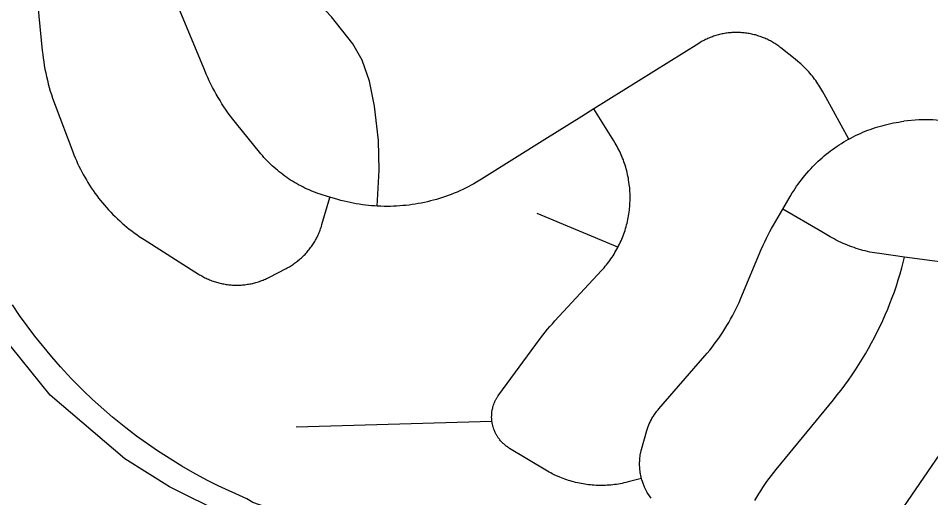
# Model space of a CAD drawing. Extents: x -19 to 366, y -4 to 359.
# Drawn here: x 143.7184 to 144.1803, y 193.5549 to 193.7976 of the extents above; entities that cross this region are included whole.
import ezdxf

# ---------------------------------------------------------------- set-up
doc = ezdxf.new("R2010")
doc.units = 0
doc.layers.add('R_Striping', color=7, linetype='Continuous')
doc.layers.add('Sheet Fence', color=7, linetype='Continuous')

msp = doc.modelspace()

# ---------------------------------------------------------------- linework, layer by layer
at = {"layer": 'R_Striping'}
for points in [[(143.72754, 193.8109), (143.73054, 193.78118), (143.73073, 193.77929), (143.73098, 193.77741), (143.73125, 193.77554), (143.73154, 193.77367), (143.73188, 193.7718), (143.73225, 193.76994), (143.73266, 193.76809), (143.73309, 193.76625), (143.73355, 193.76441), (143.73405, 193.76258), (143.73458, 193.76076), (143.73513, 193.75895), (143.73573, 193.75715), (143.73702, 193.75359), (143.74597, 193.72994), (143.74654, 193.72847), (143.74713, 193.727), (143.74776, 193.72555), (143.7484, 193.72411), (143.74908, 193.72269), (143.74979, 193.72127), (143.75049, 193.71986), (143.75124, 193.71847), (143.75202, 193.7171), (143.75282, 193.71573), (143.75364, 193.71438), (143.75449, 193.71305), (143.75533, 193.71172), (143.75622, 193.71042), (143.75714, 193.70913), (143.75807, 193.70786), (143.75904, 193.7066), (143.76, 193.70536), (143.76101, 193.70413), (143.76201, 193.70293), (143.76307, 193.70174), (143.76412, 193.70057), (143.7652, 193.69942), (143.7663, 193.69829), (143.76742, 193.69718), (143.76856, 193.69609), (143.76973, 193.69501), (143.7709, 193.69396), (143.77209, 193.69293), (143.77331, 193.69192), (143.77455, 193.69093), (143.77578, 193.68997), (143.77704, 193.68902), (143.77832, 193.6881), (143.77963, 193.6872), (143.78212, 193.68556), (143.80957, 193.66815), (143.81012, 193.66781), (143.81065, 193.66749), (143.81121, 193.66717), (143.81176, 193.66687), (143.81232, 193.66657), (143.81287, 193.66629), (143.81345, 193.66601), (143.81402, 193.66575), (143.8146, 193.66549)], [(143.87605, 193.70703), (143.87595, 193.70706), (143.87447, 193.70749), (143.87225, 193.70816), (143.87112, 193.70853), (143.87, 193.70892), (143.8689, 193.70933), (143.86779, 193.70976), (143.86669, 193.71021), (143.86561, 193.71068), (143.86453, 193.71116), (143.86345, 193.71167), (143.86239, 193.7122), (143.86133, 193.71274), (143.8603, 193.7133), (143.85926, 193.71388), (143.85825, 193.71448), (143.85724, 193.71509), (143.85622, 193.71572), (143.85523, 193.71637), (143.85426, 193.71704), (143.8533, 193.71773), (143.85235, 193.71843), (143.85141, 193.71914), (143.85046, 193.71988), (143.84956, 193.72063), (143.84866, 193.72139), (143.84776, 193.72218), (143.84689, 193.72297), (143.84603, 193.72378), (143.84518, 193.72461), (143.84435, 193.72545), (143.84352, 193.72631), (143.84273, 193.72718), (143.84193, 193.72806), (143.84116, 193.72896), (143.8404, 193.72987), (143.82897, 193.7439), (143.8269, 193.74651), (143.82577, 193.74802), (143.82466, 193.74956), (143.82357, 193.75111), (143.8225, 193.75268), (143.82148, 193.75427), (143.82049, 193.75588), (143.81951, 193.75751), (143.81857, 193.75915), (143.81764, 193.76081), (143.81676, 193.76248), (143.8159, 193.76417), (143.81507, 193.76588), (143.81426, 193.76759), (143.8135, 193.76932), (143.81276, 193.77107), (143.79627, 193.811)], [(143.89998, 193.70251), (143.901, 193.72066), (143.90079, 193.73576), (143.89876, 193.75309), (143.89611, 193.76573), (143.89244, 193.77634), (143.88775, 193.7847), (143.87695, 193.79836), (143.87088, 193.80477)], [(144.13877, 193.7364), (144.12714, 193.75758), (144.12559, 193.7604), (144.12511, 193.76123), (144.12464, 193.76205), (144.12414, 193.76286), (144.12364, 193.76366), (144.12312, 193.76445), (144.1226, 193.76524), (144.12206, 193.76601), (144.12149, 193.76677), (144.12092, 193.76753), (144.12033, 193.76827), (144.11972, 193.769), (144.1191, 193.76972), (144.11849, 193.77044), (144.11785, 193.77114), (144.11719, 193.77183), (144.11653, 193.7725), (144.11588, 193.77317), (144.11519, 193.77383), (144.11449, 193.77447), (144.11378, 193.7751), (144.11305, 193.77572), (144.11162, 193.77689), (144.10437, 193.78261), (144.10386, 193.783), (144.10335, 193.78338), (144.10284, 193.78375), (144.10233, 193.78411), (144.1018, 193.78446), (144.10127, 193.7848), (144.10074, 193.78513), (144.10018, 193.78546), (144.09965, 193.78577), (144.0991, 193.78607), (144.09852, 193.78637), (144.09797, 193.78665), (144.09739, 193.78693), (144.09682, 193.78719), (144.09624, 193.78745), (144.09566, 193.78769), (144.09509, 193.78792), (144.09449, 193.78815), (144.09389, 193.78836), (144.09329, 193.78856), (144.0927, 193.78876), (144.0921, 193.78894), (144.09148, 193.78911), (144.09088, 193.78927), (144.09026, 193.78942), (144.08964, 193.78956), (144.08902, 193.78969), (144.0884, 193.78981), (144.08778, 193.78991), (144.08716, 193.79001), (144.08654, 193.79009), (144.0859, 193.79017), (144.08529, 193.79023), (144.08464, 193.79028), (144.08403, 193.79033), (144.08339, 193.79035), (144.08277, 193.79037), (144.08213, 193.79038), (144.08149, 193.79038), (144.08088, 193.79037), (144.08024, 193.79034), (144.0796, 193.79031), (144.07899, 193.79026), (144.07835, 193.7902), (144.07771, 193.79013), (144.0771, 193.79005), (144.07646, 193.78996), (144.07585, 193.78986), (144.07523, 193.78975), (144.0746, 193.78962), (144.07399, 193.78949), (144.07338, 193.78934), (144.07276, 193.78919), (144.07215, 193.78902), (144.07154, 193.78884), (144.07093, 193.78866), (144.07035, 193.78846), (144.06974, 193.78825), (144.06915, 193.78803), (144.06857, 193.7878), (144.06798, 193.78756), (144.0674, 193.78732), (144.06684, 193.78706), (144.06625, 193.78679), (144.06569, 193.78651), (144.06513, 193.78622), (144.06457, 193.78592), (144.06401, 193.78561), (144.06348, 193.78529), (144.0628, 193.78488), (144.00978, 193.75171)], [(144.00978, 193.75171), (144.00364, 193.74787), (143.9849, 193.73614), (143.95293, 193.71614), (143.95033, 193.71458), (143.94895, 193.7138), (143.94758, 193.71304), (143.94618, 193.71231), (143.94476, 193.7116), (143.94333, 193.71092), (143.94191, 193.71026), (143.94046, 193.70963), (143.93901, 193.70902), (143.93753, 193.70844), (143.93606, 193.70789), (143.93456, 193.70736), (143.93308, 193.70685), (143.93158, 193.70638), (143.93005, 193.70593), (143.92853, 193.7055), (143.927, 193.7051), (143.92547, 193.70473), (143.92394, 193.70439), (143.92239, 193.70407), (143.92083, 193.70378), (143.91928, 193.70352), (143.91772, 193.70328), (143.91617, 193.70307), (143.91458, 193.70289), (143.91303, 193.70274), (143.91144, 193.70261), (143.90986, 193.70251), (143.9083, 193.70244), (143.90671, 193.7024), (143.90515, 193.70238), (143.90356, 193.70239), (143.90197, 193.70243), (143.90041, 193.7025), (143.89998, 193.70251)], [(143.95929, 193.6028), (143.9594, 193.6031), (143.95967, 193.6037), (143.9598, 193.604), (143.96009, 193.60458), (143.96025, 193.60487), (143.96056, 193.60544), (143.96074, 193.60572), (143.96108, 193.60627), (143.96126, 193.60654), (143.96165, 193.60707), (143.98225, 193.63505), (143.98389, 193.6372), (143.98505, 193.63869), (143.98626, 193.64016), (143.98747, 193.6416), (143.98873, 193.64302), (143.98999, 193.64442), (144.01362, 193.66994), (144.01426, 193.67064), (144.01488, 193.67136), (144.0155, 193.67208), (144.01612, 193.67281), (144.01669, 193.67355), (144.01726, 193.67431), (144.01783, 193.67507), (144.01837, 193.67584), (144.01892, 193.67663), (144.01944, 193.67742), (144.01993, 193.67822), (144.02043, 193.67903), (144.0209, 193.67985), (144.02138, 193.68067), (144.02183, 193.68151), (144.02225, 193.68235), (144.02268, 193.6832), (144.02308, 193.68405), (144.02348, 193.68492), (144.02385, 193.68579), (144.02421, 193.68667), (144.02456, 193.68755), (144.02489, 193.68844), (144.02519, 193.68933), (144.0255, 193.69023), (144.02578, 193.69114), (144.02603, 193.69204), (144.02629, 193.69296), (144.02652, 193.69388), (144.02673, 193.6948), (144.02694, 193.69572), (144.02713, 193.69665), (144.02729, 193.69759), (144.02745, 193.69852), (144.02759, 193.69946), (144.0277, 193.7004), (144.02782, 193.70134), (144.02791, 193.70228), (144.02797, 193.70323), (144.02802, 193.70417), (144.02806, 193.70512), (144.02808, 193.70607), (144.0281, 193.70702), (144.02807, 193.70796), (144.02804, 193.70891), (144.02801, 193.70986), (144.02793, 193.7108), (144.02786, 193.71175), (144.02769, 193.71353), (144.02734, 193.7158), (144.02719, 193.71673), (144.027, 193.71766), (144.0268, 193.71859), (144.02658, 193.71951), (144.02637, 193.72043), (144.02613, 193.72135), (144.02586, 193.72226), (144.02557, 193.72317), (144.02529, 193.72407), (144.02498, 193.72496), (144.02467, 193.72585), (144.02431, 193.72674), (144.02395, 193.72761), (144.02359, 193.72849), (144.02321, 193.72935), (144.02281, 193.73021), (144.0224, 193.73106), (144.02195, 193.73191), (144.02152, 193.73275), (144.02105, 193.73357), (144.02057, 193.73439), (144.01985, 193.73562), (144.00978, 193.75171)], [(144.13877, 193.7364), (144.13979, 193.73695), (144.14098, 193.73757), (144.14219, 193.73818), (144.14343, 193.73876), (144.14465, 193.73932), (144.14589, 193.73986), (144.14715, 193.74038), (144.14841, 193.74087), (144.14968, 193.74135), (144.15094, 193.7418), (144.15223, 193.74222), (144.15352, 193.74263), (144.15481, 193.74301), (144.15613, 193.74337), (144.15742, 193.74371), (144.15874, 193.74403), (144.16006, 193.74432), (144.1614, 193.74459), (144.16272, 193.74483), (144.16406, 193.74505), (144.16541, 193.74525), (144.16663, 193.74542)], [(144.23738, 193.72846), (144.23734, 193.72848), (144.22593, 193.73294), (144.20828, 193.73972), (144.19705, 193.74364), (144.1901, 193.74525), (144.18136, 193.74614), (144.17423, 193.74614), (144.16663, 193.74542)], [(144.10537, 193.70096), (144.10911, 193.70741), (144.11017, 193.70917), (144.11089, 193.71032), (144.11161, 193.71145), (144.11239, 193.71257), (144.11316, 193.71368), (144.11395, 193.71477), (144.11477, 193.71585), (144.11562, 193.71691), (144.11754, 193.71922), (144.11857, 193.72039), (144.11949, 193.72138), (144.12041, 193.72236), (144.12135, 193.72333), (144.12231, 193.72428), (144.1233, 193.72521), (144.1243, 193.72612), (144.12531, 193.72702), (144.12635, 193.7279), (144.12739, 193.72876), (144.12845, 193.7296), (144.12952, 193.73042), (144.13061, 193.73123), (144.13172, 193.73201), (144.13284, 193.73278), (144.13395, 193.73352), (144.13511, 193.73425), (144.13625, 193.73496), (144.13742, 193.73564), (144.1386, 193.73631), (144.13877, 193.7364)], [(143.8146, 193.66549), (143.81517, 193.66524), (143.81575, 193.66501), (143.81635, 193.66478), (143.81695, 193.66457), (143.81755, 193.66436), (143.81814, 193.66417), (143.81874, 193.66398), (143.81936, 193.66381), (143.81996, 193.66365), (143.82058, 193.6635), (143.8212, 193.66336), (143.82182, 193.66323), (143.82244, 193.66311), (143.82306, 193.663), (143.82368, 193.6629), (143.82429, 193.66282), (143.82494, 193.66274), (143.82555, 193.66268), (143.8262, 193.66262), (143.82681, 193.66258), (143.82745, 193.66255), (143.82807, 193.66253), (143.82871, 193.66252), (143.82935, 193.66252), (143.82996, 193.66253), (143.8306, 193.66256), (143.83124, 193.66259), (143.83186, 193.66264), (143.83249, 193.66269), (143.83311, 193.66276), (143.83374, 193.66284), (143.83438, 193.66293), (143.83499, 193.66303), (143.83561, 193.66314), (143.83624, 193.66326), (143.83685, 193.6634), (143.83747, 193.66354), (143.83808, 193.66369), (143.83869, 193.66386), (143.8393, 193.66403), (143.83991, 193.66422), (143.84049, 193.66441), (143.8411, 193.66462), (143.84169, 193.66484), (143.84227, 193.66507), (143.84286, 193.66531), (143.84344, 193.66556), (143.844, 193.66581), (143.84459, 193.66608), (143.84562, 193.66659), (143.85396, 193.67093), (143.85452, 193.67123), (143.85508, 193.67154), (143.85562, 193.67185), (143.85618, 193.67218), (143.85671, 193.67251), (143.85725, 193.67285), (143.85776, 193.67321), (143.85827, 193.67357), (143.85878, 193.67394), (143.85929, 193.67432), (143.8598, 193.67471), (143.86028, 193.6751), (143.86077, 193.67551), (143.86125, 193.67592), (143.86171, 193.67634), (143.86217, 193.67678), (143.86263, 193.67721), (143.86307, 193.67766), (143.86351, 193.67811), (143.86394, 193.67858), (143.86438, 193.67905), (143.86479, 193.67952), (143.86518, 193.68), (143.86559, 193.6805), (143.86598, 193.68099), (143.86637, 193.6815), (143.86673, 193.68201), (143.86709, 193.68252), (143.86746, 193.68305), (143.8678, 193.68358), (143.86813, 193.68411), (143.86845, 193.68465), (143.86877, 193.6852), (143.86908, 193.68575), (143.86937, 193.68631), (143.86966, 193.68687), (143.86993, 193.68744), (143.8702, 193.68801), (143.87046, 193.68859), (143.87071, 193.68917), (143.87095, 193.68975), (143.87117, 193.69034), (143.87139, 193.69094), (143.87158, 193.69154), (143.87178, 193.69213), (143.87208, 193.69314), (143.87602, 193.70694), (143.87605, 193.70703)], [(143.89998, 193.70251), (143.89882, 193.70259), (143.89725, 193.70271), (143.89569, 193.70286), (143.89412, 193.70304), (143.89255, 193.70324), (143.891, 193.70347), (143.88943, 193.70373), (143.88788, 193.70401), (143.88633, 193.70433), (143.88478, 193.70467), (143.88326, 193.70503), (143.88173, 193.70542), (143.8802, 193.70584), (143.87614, 193.70701), (143.87605, 193.70703)], [(144.02194, 193.68173), (143.9811, 193.69884)], [(144.03385, 193.5647), (144.03375, 193.56504), (144.03364, 193.56553), (144.03353, 193.56601), (144.03333, 193.56699), (144.03325, 193.56748), (144.03312, 193.56847), (144.03306, 193.56897), (144.03296, 193.56996), (144.03295, 193.57046), (144.03292, 193.57145), (144.0329, 193.57195), (144.03292, 193.57295), (144.03293, 193.57345), (144.03302, 193.57444), (144.03305, 193.57494), (144.03318, 193.57593), (144.03324, 193.57642), (144.03342, 193.57741), (144.03353, 193.57789), (144.03374, 193.57887), (144.03386, 193.57935), (144.03661, 193.58896), (144.03678, 193.58949), (144.03708, 193.59044), (144.03726, 193.59091), (144.03761, 193.59184), (144.03781, 193.5923), (144.03821, 193.59321), (144.03843, 193.59366), (144.03888, 193.59455), (144.0391, 193.59498), (144.03962, 193.59585), (144.03987, 193.59627), (144.04041, 193.59711), (144.04071, 193.59752), (144.04128, 193.59832), (144.0416, 193.59872), (144.04221, 193.59949), (144.04256, 193.59987), (144.06593, 193.62672), (144.06717, 193.62816), (144.06838, 193.62962), (144.06957, 193.6311), (144.07071, 193.6326), (144.07185, 193.63412), (144.07294, 193.63566), (144.07403, 193.63723), (144.07507, 193.6388), (144.07609, 193.6404), (144.07708, 193.64202), (144.07805, 193.64365), (144.07897, 193.64529), (144.07989, 193.64696), (144.08077, 193.64864), (144.08161, 193.65033), (144.08242, 193.65204), (144.08322, 193.65377), (144.08415, 193.65591), (144.09449, 193.6805), (144.09549, 193.68279), (144.09629, 193.68451), (144.09709, 193.68621), (144.09794, 193.68791), (144.09884, 193.68959), (144.09974, 193.69125), (144.10068, 193.6929), (144.10537, 193.70096)], [(144.16706, 193.67674), (144.15433, 193.67845), (144.15293, 193.67865), (144.15176, 193.67885), (144.1506, 193.67906), (144.14943, 193.67929), (144.14826, 193.67955), (144.14712, 193.67982), (144.14597, 193.68012), (144.14482, 193.68043), (144.1437, 193.68076), (144.14258, 193.68112), (144.14145, 193.68149), (144.14033, 193.68188), (144.13923, 193.6823), (144.13812, 193.68273), (144.13702, 193.68318), (144.13594, 193.68365), (144.13486, 193.68414), (144.13378, 193.68465), (144.13241, 193.68533), (144.13137, 193.68588), (144.13034, 193.68644), (144.1293, 193.68703), (144.12511, 193.68948), (144.10537, 193.70096)], [(143.84087, 193.54039), (143.82302, 193.54647), (143.79484, 193.56048), (143.77237, 193.57463), (143.73443, 193.60688), (143.70015, 193.64928), (143.67677, 193.69292)], [(144.09126, 193.55359), (144.09221, 193.55524), (144.09318, 193.55686), (144.0942, 193.55847), (144.09521, 193.56006), (144.09628, 193.56163), (144.09737, 193.56319), (144.09846, 193.56472), (144.0996, 193.56623), (144.10076, 193.56773), (144.10197, 193.5692), (144.13097, 193.60448), (144.13296, 193.60693), (144.1349, 193.60942), (144.13679, 193.61195), (144.13863, 193.6145), (144.14045, 193.61709), (144.14222, 193.61971), (144.14394, 193.62236), (144.14561, 193.62505), (144.14723, 193.62775), (144.14881, 193.63049), (144.15034, 193.63325), (144.15179, 193.63604), (144.15322, 193.63886), (144.15461, 193.6417), (144.15594, 193.64456), (144.15723, 193.64745), (144.15847, 193.65036), (144.15964, 193.65329), (144.16075, 193.65624), (144.16185, 193.65921), (144.16287, 193.66219), (144.16385, 193.6652), (144.16475, 193.66822), (144.16563, 193.67126), (144.16706, 193.67674)], [(144.195, 193.67297), (144.16706, 193.67674)], [(143.84457, 193.54988), (143.8433, 193.55026), (143.8371, 193.55247), (143.83406, 193.55434), (143.81951, 193.56103), (143.81378, 193.56389), (143.8067, 193.56772), (143.80114, 193.57093), (143.7888, 193.57869), (143.77818, 193.58616), (143.77275, 193.59033), (143.7661, 193.59575), (143.75598, 193.6047), (143.7512, 193.60926), (143.74539, 193.61514), (143.73971, 193.62123), (143.73527, 193.62627), (143.72682, 193.63662), (143.71904, 193.64712), (143.7154, 193.65253)], [(144.13171, 193.49932), (144.18914, 193.58308), (144.19241, 193.58771), (144.1943, 193.59024), (144.19624, 193.59273), (144.1982, 193.5952), (144.20022, 193.59763), (144.20227, 193.60002), (144.20438, 193.60238), (144.20654, 193.60469), (144.20872, 193.60698), (144.21093, 193.60922), (144.21318, 193.61142), (144.21549, 193.61359), (144.21784, 193.61571), (144.22019, 193.6178), (144.22262, 193.61983), (144.22504, 193.62183), (144.22754, 193.62379), (144.23004, 193.6257), (144.24325, 193.63556)], [(144.03385, 193.5647), (144.02716, 193.56293), (144.02586, 193.56261), (144.02492, 193.5624), (144.024, 193.5622), (144.02306, 193.56202), (144.02214, 193.56186), (144.0212, 193.56172), (144.02026, 193.56159), (144.01934, 193.56148), (144.01839, 193.56138), (144.01745, 193.5613), (144.0165, 193.56124), (144.01556, 193.56119), (144.01461, 193.56116), (144.01366, 193.56115), (144.01271, 193.56115), (144.01177, 193.56117), (144.01082, 193.5612), (144.00987, 193.56126), (144.00892, 193.56133), (144.00799, 193.56141), (144.00704, 193.56152), (144.00609, 193.56163), (144.00516, 193.56177), (144.00424, 193.56192), (144.00331, 193.56208), (144.00238, 193.56227), (144.00145, 193.56247), (144.00052, 193.56269), (143.99961, 193.56292), (143.99868, 193.56316), (143.99777, 193.56343), (143.99686, 193.56371), (143.99598, 193.564), (143.99507, 193.56431), (143.99418, 193.56464), (143.99332, 193.56498), (143.99243, 193.56534), (143.9897, 193.56658), (143.98871, 193.56706), (143.98787, 193.5675), (143.98705, 193.56795), (143.98621, 193.56842), (143.98541, 193.5689), (143.96708, 193.57992), (143.9667, 193.58016), (143.96641, 193.58034), (143.96614, 193.58052), (143.96561, 193.5809), (143.96534, 193.58109), (143.96483, 193.5815), (143.96459, 193.58171), (143.9641, 193.58214), (143.96386, 193.58237), (143.96339, 193.58282), (143.96315, 193.58306), (143.96271, 193.58354), (143.96251, 193.58378), (143.9621, 193.58429), (143.9619, 193.58454), (143.9615, 193.58507), (143.96131, 193.58533), (143.96096, 193.58588), (143.96078, 193.58616), (143.96044, 193.58672), (143.96029, 193.587), (143.95998, 193.58758), (143.95983, 193.58788), (143.95955, 193.58847), (143.95943, 193.58877), (143.9592, 193.58938), (143.95909, 193.58968), (143.95888, 193.5903), (143.95878, 193.59062), (143.9586, 193.59125), (143.95851, 193.59156), (143.95838, 193.5922), (143.95832, 193.59252), (143.95821, 193.59317), (143.95817, 193.59349), (143.95808, 193.59414), (143.95805, 193.59446), (143.95803, 193.59512), (143.958, 193.59544), (143.958, 193.5961), (143.95801, 193.59642), (143.95804, 193.59708), (143.95806, 193.5974), (143.95811, 193.59805), (143.95814, 193.59837), (143.95824, 193.59902), (143.9583, 193.59935), (143.95843, 193.59999), (143.95851, 193.6003), (143.95866, 193.60093), (143.95877, 193.60125), (143.95896, 193.60187), (143.95907, 193.60218), (143.95929, 193.6028)], [(143.95817, 193.59349), (143.85907, 193.59064)], [(144.03867, 193.55473), (144.03709, 193.55707), (144.03674, 193.55767), (144.03624, 193.55854), (144.03601, 193.55898), (144.03558, 193.55988), (144.03538, 193.56033), (144.03497, 193.56125), (144.03479, 193.56171), (144.03446, 193.56265), (144.0343, 193.56312), (144.03401, 193.56408), (144.03385, 193.5647)]]:
    msp.add_lwpolyline(points, dxfattribs=at)
at = {"layer": 'Sheet Fence'}
for points in [[(146.77834, 1.69699), (146.57878, 10.31313), (146.37852, 18.92942), (146.17757, 27.54584), (145.97591, 36.16241), (145.77356, 44.77911), (145.57052, 53.39596), (145.36679, 62.01295), (145.16236, 70.63008), (144.95724, 79.24735), (144.75142, 87.86477), (144.54492, 96.48232), (144.33773, 105.10002), (144.12986, 113.71787), (143.92129, 122.33585), (143.71204, 130.95398), (143.5021, 139.57225), (143.29148, 148.19067), (143.08018, 156.80923), (142.8682, 165.42794), (142.65553, 174.04679), (142.44218, 182.66579), (142.22816, 191.28493), (142.01345, 199.90421), (141.79807, 208.52365), (141.58202, 217.14322), (141.36528, 225.76295), (141.14788, 234.38282), (140.9298, 243.00284), (140.71105, 251.623), (140.49162, 260.24332), (140.27153, 268.86377), (140.05077, 277.48438), (139.82934, 286.10514), (139.60724, 294.72604), (139.38447, 303.34709), (139.16105, 311.96829), (138.93695, 320.58964), (138.7122, 329.21114), (138.48678, 337.83278), (138.2607, 346.45458)], [(0, 189.51617), (7.11214, 189.52059), (14.22427, 189.53386), (21.33637, 189.55597), (28.44845, 189.58693), (35.56048, 189.62672), (42.67245, 189.67537), (49.78436, 189.73285), (56.89619, 189.79918), (64.00793, 189.87436), (71.11958, 189.95838), (78.23111, 190.05124), (85.34253, 190.15294), (92.45381, 190.26349), (99.56495, 190.38288), (106.67593, 190.51112), (113.78675, 190.6482), (120.89739, 190.79412), (128.00785, 190.94888), (135.11811, 191.11248), (142.22816, 191.28493), (149.33799, 191.46621), (156.44759, 191.65634), (163.55694, 191.85531), (170.66605, 192.06312), (177.77489, 192.27977), (184.88345, 192.50526), (191.99173, 192.73959), (199.09971, 192.98276), (206.20739, 193.23477), (213.31474, 193.49561), (220.42177, 193.7653), (227.52845, 194.04382), (234.63479, 194.33118), (241.74076, 194.62738), (248.84635, 194.93241), (255.95157, 195.24628), (263.05638, 195.56898), (270.16079, 195.90052), (277.26478, 196.24089), (284.36834, 196.5901), (291.47147, 196.94814), (298.57414, 197.31501), (305.67635, 197.69072), (312.77809, 198.07525), (319.87934, 198.46862), (326.9801, 198.87082), (334.08035, 199.28185), (341.18009, 199.7017)]]:
    msp.add_spline(points, degree=3, dxfattribs=at)

doc.saveas('drawing.dxf')
